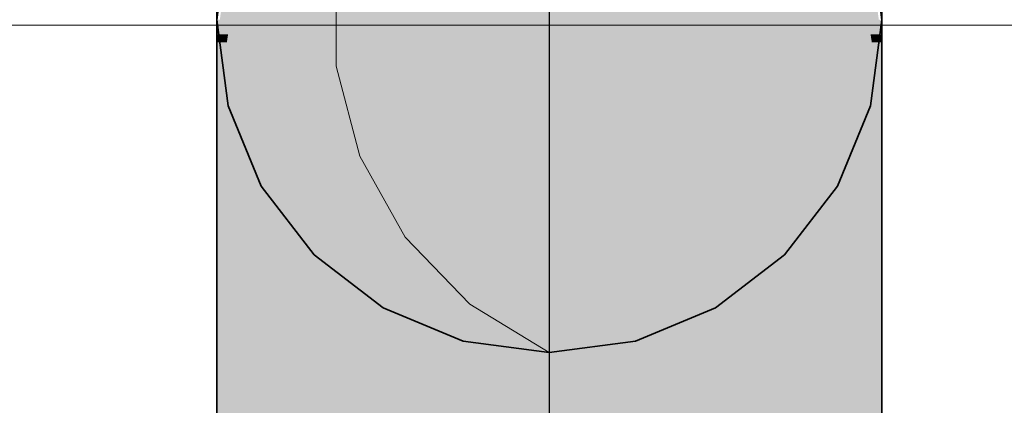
# Model space of a CAD drawing. Extents: x -350 to 540, y -53 to 541.
# Tile 309 of 569: x -108.75 to -102.83, y 95.47 to 97.79. Entities that reach past the tile are written whole.
import ezdxf
from ezdxf.lldxf.tags import DXFTag

# ---------------------------------------------------------------- set-up
doc = ezdxf.new("R2010")
doc.units = 0
doc.linetypes.add('_Hiddenline_', pattern=[3, 2, -1])
doc.layers.get('0').update_dxf_attribs({"lineweight": 35})
doc.layers.add('5_OG-SCHRAFF-FILL', color=7, linetype='Continuous', lineweight=25)
for name, color, linetype, lineweight, true_color in [('L_Auslass', 7, 'Continuous', 35, 0xababab), ('L_Auslass-Shading', 7, 'Continuous', 35, 0xababab), ('L_Fortluft', 7, 'Continuous', 35, 0x993300)]:
    doc.layers.add(name, color=color, linetype=linetype, lineweight=lineweight, true_color=true_color)
tags = doc.linetypes.add('STRICHPUNKT2', pattern=[12.7, 6.35, -3.175, 0, -3.175]).pattern_tags.tags
tags[10:11] = [DXFTag(74, 4), DXFTag(75, 0), DXFTag(340, '0'), DXFTag(46, 0.0), DXFTag(50, 0.0), DXFTag(44, 0.0), DXFTag(45, 0.0)]
tags[8:9] = [DXFTag(74, 4), DXFTag(75, 0), DXFTag(340, '0'), DXFTag(46, 0.0), DXFTag(50, 0.0), DXFTag(44, 0.0), DXFTag(45, 0.0)]
tags[6:7] = [DXFTag(74, 4), DXFTag(75, 0), DXFTag(340, '0'), DXFTag(46, 0.0), DXFTag(50, 0.0), DXFTag(44, 0.0), DXFTag(45, 0.0)]
tags[4:5] = [DXFTag(74, 4), DXFTag(75, 0), DXFTag(340, '0'), DXFTag(46, 0.0), DXFTag(50, 0.0), DXFTag(44, 0.0), DXFTag(45, 0.0)]

# ---------------------------------------------------------------- blocks, each defined once
blk = doc.blocks.new('Shading-A06HSWJ6NL', base_point=(-107.494, 96.9823))
at = {"layer": 'L_Auslass-Shading', "color": 251, "true_color": 0x595959}
for points in [[(-107.494, 97.7002), (-107.5555, 97.7002), (-107.494, 98.1515)], [(-103.5688, 97.7002), (-103.6303, 97.7002), (-103.6303, 98.1515)], [(-107.5014, 97.6515), (-107.5622, 97.6515), (-107.494, 97.7002)], [(-107.5622, 97.6515), (-107.494, 97.7002), (-107.5555, 97.7002)], [(-103.6229, 97.6515), (-103.5688, 97.7002), (-103.6303, 97.7002)], [(-103.5622, 97.6515), (-103.6229, 97.6515), (-103.5688, 97.7002)], [(-107.5622, 97.2519), (-107.5014, 97.6515), (-107.5622, 97.6515)], [(-103.5622, 97.2519), (-103.5622, 97.6515), (-103.6229, 97.6515)]]:
    blk.add_solid(points, dxfattribs=at)
at = {"layer": 'L_Auslass-Shading', "color": 251, "true_color": 0x696969}
for points in [[(-107.2942, 97.7002), (-107.494, 97.7002), (-107.2942, 98.118)], [(-103.6303, 97.7002), (-103.8301, 97.7002), (-103.8301, 98.118)], [(-107.2942, 97.3234), (-107.494, 97.3234), (-107.2942, 97.7002)], [(-107.494, 97.3234), (-107.2942, 97.7002), (-107.494, 97.7002)], [(-103.6303, 97.3234), (-103.8301, 97.3234), (-103.6303, 97.7002)], [(-103.8301, 97.3234), (-103.6303, 97.7002), (-103.8301, 97.7002)], [(-107.494, 96.9823), (-107.2942, 97.3234), (-107.494, 97.3234)], [(-103.6303, 96.9823), (-103.6303, 97.3234), (-103.8301, 97.3234)]]:
    blk.add_solid(points, dxfattribs=at)
at = {"layer": 'L_Auslass-Shading', "color": 251, "true_color": 0x626262}
for points in [[(-107.494, 97.7002), (-107.2942, 98.118), (-107.494, 98.118)], [(-103.6303, 97.7002), (-103.6303, 98.118), (-103.8301, 98.118)]]:
    blk.add_solid(points, dxfattribs=at)
at = {"layer": 'L_Auslass-Shading', "color": 8, "true_color": 0x757575}
for points in [[(-106.9764, 97.6162), (-107.2942, 97.6162), (-106.9764, 98.118)], [(-107.2942, 97.6162), (-106.9764, 98.118), (-107.2942, 98.118)], [(-103.8301, 97.6162), (-104.148, 97.6162), (-103.8301, 98.118)], [(-104.148, 97.6162), (-103.8301, 98.118), (-104.148, 98.118)], [(-107.2942, 97.3234), (-106.9764, 97.6162), (-107.2942, 97.6162)], [(-103.8301, 97.3234), (-103.8301, 97.6162), (-104.148, 97.6162)]]:
    blk.add_solid(points, dxfattribs=at)
at = {"layer": 'L_Auslass-Shading', "color": 252, "true_color": 0x989898}
for points in [[(-105.5622, 96.7878), (-106.0798, 96.7878), (-105.5622, 97.9823)], [(-106.0798, 96.7878), (-105.5622, 97.9823), (-106.0798, 97.9823)], [(-105.0445, 96.7878), (-105.5622, 96.7878), (-105.0445, 97.9823)], [(-105.5622, 96.7878), (-105.0445, 97.9823), (-105.5622, 97.9823)], [(-106.0798, 96.7537), (-105.5622, 96.7878), (-106.0798, 96.7878)], [(-105.0445, 96.7537), (-105.0445, 96.7878), (-105.5622, 96.7878)]]:
    blk.add_solid(points, dxfattribs=at)
at = {"layer": 'L_Auslass-Shading', "color": 252, "true_color": 0x8b8b8b}
for points in [[(-106.5622, 97.6162), (-106.9764, 97.6162), (-106.5622, 97.841)], [(-104.148, 97.6162), (-104.5622, 97.6162), (-104.5622, 97.841)], [(-106.5622, 96.6538), (-106.9764, 96.6538), (-106.5622, 97.6162)], [(-106.9764, 96.6538), (-106.5622, 97.6162), (-106.9764, 97.6162)], [(-104.148, 96.6538), (-104.5622, 96.6538), (-104.148, 97.6162)], [(-104.5622, 96.6538), (-104.148, 97.6162), (-104.5622, 97.6162)], [(-106.9764, 96.4949), (-106.5622, 96.6538), (-106.9764, 96.6538)], [(-104.148, 96.4949), (-104.148, 96.6538), (-104.5622, 96.6538)]]:
    blk.add_solid(points, dxfattribs=at)
at = {"layer": 'L_Auslass-Shading', "color": 8, "true_color": 0x7e7e7e}
for points in [[(-106.9764, 97.6162), (-106.5622, 97.841), (-106.9764, 97.841)], [(-104.148, 97.6162), (-104.148, 97.841), (-104.5622, 97.841)]]:
    blk.add_solid(points, dxfattribs=at)
at = {"layer": 'L_Auslass-Shading', "color": 252, "true_color": 0x949494}
for points in [[(-106.0798, 96.7537), (-106.5622, 96.7537), (-106.0798, 97.841)], [(-106.5622, 96.7537), (-106.0798, 97.841), (-106.5622, 97.841)], [(-104.5622, 96.7537), (-105.0445, 96.7537), (-104.5622, 97.841)], [(-105.0445, 96.7537), (-104.5622, 97.841), (-105.0445, 97.841)], [(-106.5622, 96.6538), (-106.0798, 96.7537), (-106.5622, 96.7537)], [(-104.5622, 96.6538), (-104.5622, 96.7537), (-105.0445, 96.7537)], [(-106.5622, 96.4949), (-106.9764, 96.4949), (-106.5622, 96.6538)], [(-104.148, 96.4949), (-104.5622, 96.4949), (-104.5622, 96.6538)], [(-106.5622, 95.2714), (-106.9764, 95.2714), (-106.5622, 96.4949)], [(-106.9764, 95.2714), (-106.5622, 96.4949), (-106.9764, 96.4949)], [(-104.148, 95.2714), (-104.5622, 95.2714), (-104.148, 96.4949)], [(-104.5622, 95.2714), (-104.148, 96.4949), (-104.5622, 96.4949)]]:
    blk.add_solid(points, dxfattribs=at)
at = {"layer": 'L_Auslass-Shading', "color": 251, "true_color": 0x565656}
for points in [[(-107.5622, 97.6515), (-107.5436, 97.7878), (-107.5622, 97.7878)], [(-103.5622, 97.6515), (-103.5622, 97.7878), (-103.5807, 97.7878)]]:
    blk.add_solid(points, dxfattribs=at)
at = {"layer": 'L_Auslass-Shading', "color": 251, "true_color": 0x5c5c5c}
for points in [[(-107.494, 97.2519), (-107.5622, 97.2519), (-107.494, 97.7002)], [(-103.5622, 97.2519), (-103.6303, 97.2519), (-103.6303, 97.7002)], [(-107.494, 96.9823), (-107.5622, 96.9823), (-107.494, 97.2519)], [(-107.5622, 96.9823), (-107.494, 97.2519), (-107.5622, 97.2519)], [(-103.5622, 96.9823), (-103.6303, 96.9823), (-103.5622, 97.2519)], [(-103.6303, 96.9823), (-103.5622, 97.2519), (-103.6303, 97.2519)], [(-107.5622, 96.6162), (-107.494, 96.9823), (-107.5622, 96.9823)], [(-103.5622, 96.6162), (-103.5622, 96.9823), (-103.6303, 96.9823)]]:
    blk.add_solid(points, dxfattribs=at)
at = {"layer": 'L_Auslass-Shading', "color": 8, "true_color": 0x7f7f7f}
for points in [[(-106.9764, 97.3234), (-107.2942, 97.3234), (-106.9764, 97.6162)], [(-103.8301, 97.3234), (-104.148, 97.3234), (-104.148, 97.6162)], [(-106.9764, 96.4949), (-107.2942, 96.4949), (-106.9764, 97.3234)], [(-107.2942, 96.4949), (-106.9764, 97.3234), (-107.2942, 97.3234)], [(-103.8301, 96.4949), (-104.148, 96.4949), (-103.8301, 97.3234)], [(-104.148, 96.4949), (-103.8301, 97.3234), (-104.148, 97.3234)], [(-107.2942, 96.2878), (-106.9764, 96.4949), (-107.2942, 96.4949)], [(-103.8301, 96.2878), (-103.8301, 96.4949), (-104.148, 96.4949)]]:
    blk.add_solid(points, dxfattribs=at)
at = {"layer": 'L_Auslass-Shading', "color": 8, "true_color": 0x6f6f6f}
for points in [[(-107.2942, 96.9823), (-107.494, 96.9823), (-107.2942, 97.3234)], [(-103.6303, 96.9823), (-103.8301, 96.9823), (-103.8301, 97.3234)], [(-107.2942, 96.2878), (-107.494, 96.2878), (-107.2942, 96.9823)], [(-107.494, 96.2878), (-107.2942, 96.9823), (-107.494, 96.9823)], [(-103.6303, 96.2878), (-103.8301, 96.2878), (-103.6303, 96.9823)], [(-103.8301, 96.2878), (-103.6303, 96.9823), (-103.8301, 96.9823)], [(-107.494, 96.0466), (-107.2942, 96.2878), (-107.494, 96.2878)], [(-103.6303, 96.0466), (-103.6303, 96.2878), (-103.8301, 96.2878)]]:
    blk.add_solid(points, dxfattribs=at)
at = {"layer": 'L_Auslass-Shading', "color": 251, "true_color": 0x5e5e5e}
for points in [[(-107.494, 96.6162), (-107.5622, 96.6162), (-107.494, 96.9823)], [(-103.5622, 96.6162), (-103.6303, 96.6162), (-103.6303, 96.9823)], [(-107.494, 96.0466), (-107.5622, 96.0466), (-107.494, 96.6162)], [(-107.5622, 96.0466), (-107.494, 96.6162), (-107.5622, 96.6162)], [(-103.5622, 96.0466), (-103.6303, 96.0466), (-103.5622, 96.6162)], [(-103.6303, 96.0466), (-103.5622, 96.6162), (-103.6303, 96.6162)], [(-107.5622, 95.7878), (-107.494, 96.0466), (-107.5622, 96.0466)], [(-103.5622, 95.7878), (-103.5622, 96.0466), (-103.6303, 96.0466)]]:
    blk.add_solid(points, dxfattribs=at)
at = {"layer": 'L_Auslass-Shading', "color": 253, "true_color": 0x9e9e9e}
for points in [[(-106.0798, 96.6538), (-106.5622, 96.6538), (-106.0798, 96.7537)], [(-104.5622, 96.6538), (-105.0445, 96.6538), (-105.0445, 96.7537)], [(-106.0798, 95.3231), (-106.5622, 95.3231), (-106.0798, 96.6538)], [(-106.5622, 95.3231), (-106.0798, 96.6538), (-106.5622, 96.6538)], [(-104.5622, 95.3231), (-105.0445, 95.3231), (-104.5622, 96.6538)], [(-105.0445, 95.3231), (-104.5622, 96.6538), (-105.0445, 96.6538)]]:
    blk.add_solid(points, dxfattribs=at)
at = {"layer": 'L_Auslass-Shading', "color": 253, "true_color": 0xa3a3a3}
for points in [[(-105.5622, 96.7537), (-106.0798, 96.7537), (-105.5622, 96.7878)], [(-105.5622, 95.3407), (-106.0798, 95.3407), (-105.5622, 96.7537)], [(-106.0798, 95.3407), (-105.5622, 96.7537), (-106.0798, 96.7537)], [(-105.0445, 96.7537), (-105.5622, 96.7537), (-105.5622, 96.7878)], [(-105.0445, 95.3407), (-105.5622, 95.3407), (-105.0445, 96.7537)], [(-105.5622, 95.3407), (-105.0445, 96.7537), (-105.5622, 96.7537)]]:
    blk.add_solid(points, dxfattribs=at)
at = {"layer": 'L_Auslass-Shading', "color": 252, "true_color": 0x858585}
for points in [[(-106.9764, 96.2878), (-107.2942, 96.2878), (-106.9764, 96.4949)], [(-103.8301, 96.2878), (-104.148, 96.2878), (-104.148, 96.4949)], [(-106.9764, 95.1891), (-107.2942, 95.1891), (-106.9764, 96.2878)], [(-107.2942, 95.1891), (-106.9764, 96.2878), (-107.2942, 96.2878)], [(-103.8301, 95.1891), (-104.148, 95.1891), (-103.8301, 96.2878)], [(-104.148, 95.1891), (-103.8301, 96.2878), (-104.148, 96.2878)]]:
    blk.add_solid(points, dxfattribs=at)
at = {"layer": 'L_Auslass-Shading', "color": 8, "true_color": 0x737373}
for points in [[(-107.2942, 96.0466), (-107.494, 96.0466), (-107.2942, 96.2878)], [(-103.6303, 96.0466), (-103.8301, 96.0466), (-103.8301, 96.2878)], [(-107.2942, 95.0819), (-107.494, 95.0819), (-107.2942, 96.0466)], [(-107.494, 95.0819), (-107.2942, 96.0466), (-107.494, 96.0466)], [(-103.6303, 95.0819), (-103.8301, 95.0819), (-103.6303, 96.0466)], [(-103.8301, 95.0819), (-103.6303, 96.0466), (-103.8301, 96.0466)]]:
    blk.add_solid(points, dxfattribs=at)
at = {"layer": 'L_Auslass-Shading', "color": 251, "true_color": 0x5f5f5f}
for points in [[(-107.494, 95.7878), (-107.5622, 95.7878), (-107.494, 96.0466)], [(-103.5622, 95.7878), (-103.6303, 95.7878), (-103.6303, 96.0466)], [(-107.494, 94.9571), (-107.5622, 94.9571), (-107.494, 95.7878)], [(-107.5622, 94.9571), (-107.494, 95.7878), (-107.5622, 95.7878)], [(-103.5622, 94.9571), (-103.6303, 94.9571), (-103.5622, 95.7878)], [(-103.6303, 94.9571), (-103.5622, 95.7878), (-103.6303, 95.7878)]]:
    blk.add_solid(points, dxfattribs=at)
blk = doc.blocks.new('Referenz-A06HSWJKNL', base_point=(-324.9507, -4.1032))
at = {"layer": '5_OG-SCHRAFF-FILL', "color": 0, "lineweight": 13}
blk.add_line((-230.8436, 97.7542), (-80.4524, 97.7542), dxfattribs=at)
blk = doc.blocks.new('Ausblasbogen-A06HSWKANL', base_point=(-107.5622, 88.9878))
at = {"color": 0, "linetype": 'ByBlock', "lineweight": -2, "ltscale": 0.35}
for p, q in [((-107.5622, 97.7878), (-107.494, 98.3055)), ((-103.6303, 98.3055), (-103.5622, 97.7878)), ((-107.494, 97.2702), (-107.5622, 97.7878)), ((-107.5622, 97.7878), (-107.5622, 97.6515)), ((-103.5622, 97.7878), (-103.6303, 97.2702)), ((-103.5622, 97.7878), (-103.5622, 97.6515)), ((-107.5622, 97.6515), (-107.5622, 97.2519)), ((-103.5622, 97.6515), (-103.5622, 97.2519)), ((-107.5622, 97.2519), (-107.5622, 96.6163)), ((-107.2942, 96.7878), (-107.494, 97.2702)), ((-103.6303, 97.2702), (-103.8301, 96.7878)), ((-103.5622, 97.2519), (-103.5622, 96.6163)), ((-106.9764, 96.3736), (-107.2942, 96.7878)), ((-103.8301, 96.7878), (-104.148, 96.3736)), ((-107.5622, 96.6163), (-107.5622, 95.7878)), ((-103.5622, 96.6163), (-103.5622, 95.7878)), ((-106.5622, 96.0558), (-106.9764, 96.3736)), ((-104.148, 96.3736), (-104.5622, 96.0558)), ((-106.0798, 95.856), (-106.5622, 96.0558)), ((-104.5622, 96.0558), (-105.0445, 95.856)), ((-105.5622, 95.7878), (-106.0798, 95.856)), ((-105.0445, 95.856), (-105.5622, 95.7878)), ((-107.5622, 95.7878), (-107.5622, 94.8231)), ((-103.5622, 95.7878), (-103.5622, 94.8231))]:
    blk.add_line(p, q, dxfattribs=at)
at = {"color": 0, "linetype": '_Hiddenline_', "lineweight": 18}
for p, q in [((-106.8442, 97.5083), (-106.8442, 98.0674)), ((-106.7026, 96.9674), (-106.8442, 97.5083)), ((-106.4285, 96.4802), (-106.7026, 96.9674)), ((-106.0399, 96.0782), (-106.4285, 96.4802)), ((-105.5622, 95.7878), (-106.0399, 96.0782))]:
    blk.add_line(p, q, dxfattribs=at)
at = {"color": 0, "linetype": 'STRICHPUNKT2', "lineweight": 25, "ltscale": 0.25}
for p, q in [((-105.5622, 97.7878), (-105.5622, 97.7878)), ((-105.5622, 97.7878), (-105.5622, 97.6515)), ((-105.5622, 97.6515), (-105.5622, 97.2519)), ((-105.5622, 97.2519), (-105.5622, 96.6163)), ((-105.5622, 96.6163), (-105.5622, 95.7878)), ((-105.5622, 95.7878), (-105.5622, 94.8231))]:
    blk.add_line(p, q, dxfattribs=at)
blk = doc.blocks.new('Bogen-A06HSWTINL', base_point=(-107.5622, 95.7878))
at = {"color": 0, "linetype": 'ByBlock', "lineweight": -2, "ltscale": 0.35}
for p, q in [((-107.494, 101.7878), (-107.5622, 101.7878)), ((-107.5622, 101.7878), (-107.5622, 100.7525)), ((-107.2942, 101.7878), (-107.494, 101.7878)), ((-106.9764, 101.7878), (-107.2942, 101.7878)), ((-106.5622, 101.7878), (-106.9764, 101.7878)), ((-106.0798, 101.7878), (-106.5622, 101.7878)), ((-105.5622, 101.7878), (-106.0798, 101.7878)), ((-105.5622, 101.7878), (-105.0445, 101.7878)), ((-105.0445, 101.7878), (-104.5622, 101.7878)), ((-104.5622, 101.7878), (-104.148, 101.7878)), ((-104.148, 101.7878), (-103.8301, 101.7878)), ((-103.8301, 101.7878), (-103.6303, 101.7878)), ((-103.6303, 101.7878), (-103.5622, 101.7878)), ((-103.5622, 101.7878), (-103.5622, 100.7525)), ((-107.5622, 100.7525), (-107.5622, 99.7878)), ((-103.5622, 100.7525), (-103.5622, 99.7878)), ((-107.5622, 99.7878), (-107.5622, 98.9594)), ((-106.0798, 99.7197), (-105.5622, 99.7878)), ((-105.5622, 99.7878), (-105.0445, 99.7197)), ((-103.5622, 99.7878), (-103.5622, 98.9594)), ((-106.5622, 99.5199), (-106.0798, 99.7197)), ((-105.0445, 99.7197), (-104.5622, 99.5199)), ((-106.9764, 99.202), (-106.5622, 99.5199)), ((-104.5622, 99.5199), (-104.148, 99.202)), ((-107.2942, 98.7878), (-106.9764, 99.202)), ((-104.148, 99.202), (-103.8301, 98.7878)), ((-107.5622, 98.9594), (-107.5622, 98.3237)), ((-103.5622, 98.9594), (-103.5622, 98.3237)), ((-107.494, 98.3055), (-107.2942, 98.7878)), ((-103.8301, 98.7878), (-103.6303, 98.3055)), ((-107.5622, 98.3237), (-107.5622, 97.9241)), ((-107.5622, 97.7878), (-107.494, 98.3055)), ((-103.6303, 98.3055), (-103.5622, 97.7878)), ((-103.5622, 98.3237), (-103.5622, 97.9241)), ((-107.5622, 97.9241), (-107.5622, 97.7878)), ((-103.5622, 97.9241), (-103.5622, 97.7878)), ((-107.494, 97.2702), (-107.5622, 97.7878)), ((-103.5622, 97.7878), (-103.6303, 97.2702)), ((-107.2942, 96.7878), (-107.494, 97.2702)), ((-103.6303, 97.2702), (-103.8301, 96.7878)), ((-106.9764, 96.3736), (-107.2942, 96.7878)), ((-103.8301, 96.7878), (-104.148, 96.3736)), ((-106.5622, 96.0558), (-106.9764, 96.3736)), ((-104.148, 96.3736), (-104.5622, 96.0558)), ((-106.0798, 95.856), (-106.5622, 96.0558)), ((-104.5622, 96.0558), (-105.0445, 95.856)), ((-105.5622, 95.7878), (-106.0798, 95.856)), ((-105.0445, 95.856), (-105.5622, 95.7878))]:
    blk.add_line(p, q, dxfattribs=at)
at = {"color": 0, "linetype": 'STRICHPUNKT2', "lineweight": 25, "ltscale": 0.25}
for p, q in [((-105.5622, 101.7878), (-105.5622, 100.7525)), ((-105.5622, 100.7525), (-105.5622, 99.7878)), ((-105.5622, 99.7878), (-105.5622, 98.9594)), ((-105.5622, 98.9594), (-105.5622, 98.3237)), ((-105.5622, 98.3237), (-105.5622, 97.9241)), ((-105.5622, 97.9241), (-105.5622, 97.7878))]:
    blk.add_line(p, q, dxfattribs=at)
blk = doc.blocks.new('Wickelfalzrohr-A06HSWTUNL', base_point=(-107.5622, 95.7878))
at = {"color": 0, "linetype": 'ByBlock', "lineweight": -2, "ltscale": 0.35}
for p, q in [((-105.5622, 99.7878), (-106.0798, 99.7197)), ((-105.0445, 99.7197), (-105.5622, 99.7878)), ((-106.0798, 99.7197), (-106.5622, 99.5199)), ((-104.5622, 99.5199), (-105.0445, 99.7197)), ((-106.5622, 99.5199), (-106.9764, 99.202)), ((-104.148, 99.202), (-104.5622, 99.5199)), ((-106.9764, 99.202), (-107.2942, 98.7878)), ((-103.8301, 98.7878), (-104.148, 99.202)), ((-107.2942, 98.7878), (-107.494, 98.3055)), ((-103.6303, 98.3055), (-103.8301, 98.7878)), ((-107.494, 98.3055), (-107.5622, 97.7878)), ((-103.5622, 97.7878), (-103.6303, 98.3055)), ((-107.5622, 97.7878), (-107.494, 97.2702)), ((-103.6303, 97.2702), (-103.5622, 97.7878)), ((-107.494, 97.2702), (-107.2942, 96.7878)), ((-103.8301, 96.7878), (-103.6303, 97.2702)), ((-107.2942, 96.7878), (-106.9764, 96.3736)), ((-104.148, 96.3736), (-103.8301, 96.7878)), ((-106.9764, 96.3736), (-106.5622, 96.0558)), ((-104.5622, 96.0558), (-104.148, 96.3736)), ((-106.5622, 96.0558), (-106.0798, 95.856)), ((-105.0445, 95.856), (-104.5622, 96.0558)), ((-106.0798, 95.856), (-105.5622, 95.7878)), ((-105.5622, 95.7878), (-105.0445, 95.856))]:
    blk.add_line(p, q, dxfattribs=at)
at = {"color": 0, "linetype": '_Hiddenline_', "lineweight": 18}
for p, q in [((-106.0399, 99.4974), (-105.5622, 99.7878)), ((-106.4285, 99.0955), (-106.0399, 99.4974)), ((-106.7026, 98.6082), (-106.4285, 99.0955)), ((-106.8442, 98.0674), (-106.7026, 98.6082)), ((-106.8442, 97.5083), (-106.8442, 98.0674)), ((-106.7026, 96.9674), (-106.8442, 97.5083)), ((-106.4285, 96.4802), (-106.7026, 96.9674)), ((-106.0399, 96.0782), (-106.4285, 96.4802)), ((-105.5622, 95.7878), (-106.0399, 96.0782))]:
    blk.add_line(p, q, dxfattribs=at)
at = {"color": 0, "linetype": 'STRICHPUNKT2', "lineweight": 5, "ltscale": 0.13}
blk.add_line((-105.5622, 97.7878), (-105.5622, 97.7878), dxfattribs=at)

msp = doc.modelspace()

# ---------------------------------------------------------------- block references
at = {"color": 251, "lineweight": 25, "ltscale": 0.25, "true_color": 0x585858}
msp.add_blockref('Referenz-A06HSWJKNL', (-324.9507, -4.1032), dxfattribs=at)
at = {"layer": 'L_Auslass'}
msp.add_blockref('Shading-A06HSWJ6NL', (-107.494, 96.9823), dxfattribs=at)
at = {"layer": 'L_Auslass', "ltscale": 0.35}
msp.add_blockref('Ausblasbogen-A06HSWKANL', (-107.5622, 88.9878), dxfattribs=at)
at = {"layer": 'L_Fortluft', "ltscale": 0.35}
for name in ['Bogen-A06HSWTINL', 'Wickelfalzrohr-A06HSWTUNL']:
    msp.add_blockref(name, (-107.5622, 95.7878), dxfattribs=at)

doc.saveas('drawing.dxf')
